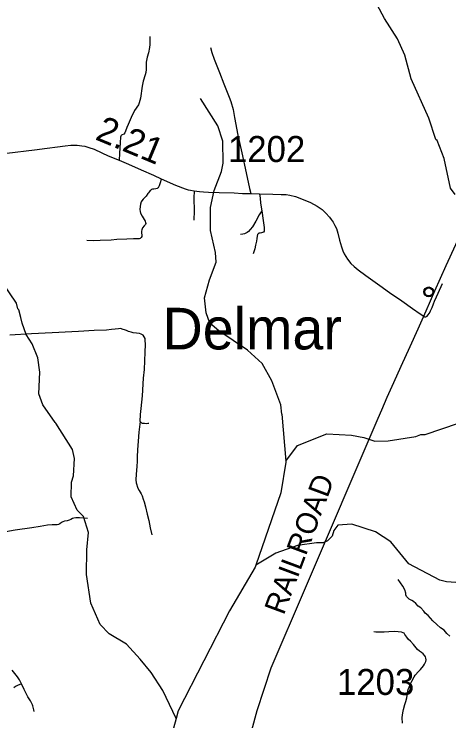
# Model space of a CAD drawing. Extents: x 2290615 to 2522933, y 819489 to 1012715.
# Drawn here: x 2397002 to 2405356, y 906930 to 920524 of the extents above; entities that cross this region are included whole.
import ezdxf

# ---------------------------------------------------------------- set-up
doc = ezdxf.new("R2010")
doc.units = 0
for name, color, linetype in [('Exist Civil Demographics City Label', 7, 'Continuous'), ('Exist Civil Demographics Community CELL', 7, 'Continuous'), ('Exist Hydrographic Creek Single Shore', 7, 'Continuous'), ('Exist Hydrographic Misc Water Feature', 7, 'Continuous'), ('Exist Railroad Mainline', 7, 'Continuous'), ('Exist Railroad Mainline Label', 7, 'Continuous'), ('Exist Road Non-System Type 51', 7, 'Continuous'), ('Exist Road Secondary Mileage Hundredths English Label', 7, 'Continuous'), ('Exist Road Secondary Type 51 Attributed', 7, 'Continuous'), ('Exist Road Secondary Type 51 Number Label', 7, 'Continuous')]:
    doc.layers.add(name, color=color, linetype=linetype)

msp = doc.modelspace()

# ---------------------------------------------------------------- linework, layer by layer
at = {"layer": 'Exist Civil Demographics Community CELL'}
msp.add_lwpolyline([(2404891, 915194), (2404892, 915200), (2404894, 915206), (2404897, 915214), (2404900, 915219), (2404903, 915225), (2404907, 915230), (2404911, 915235), (2404916, 915239), (2404921, 915244), (2404927, 915247), (2404931, 915250), (2404937, 915253), (2404942, 915255), (2404948, 915257), (2404952, 915258), (2404957, 915259), (2404961, 915259), (2404967, 915260), (2404972, 915260), (2404977, 915259), (2404982, 915259), (2404987, 915258), (2404992, 915256), (2404997, 915254), (2405004, 915251), (2405010, 915248), (2405015, 915244), (2405021, 915240), (2405024, 915237), (2405028, 915233), (2405032, 915228), (2405035, 915223), (2405038, 915218), (2405040, 915213), (2405043, 915208), (2405044, 915203), (2405045, 915199), (2405046, 915193), (2405047, 915188), (2405047, 915182), (2405047, 915176), (2405047, 915170), (2405046, 915165), (2405044, 915159), (2405042, 915153), (2405040, 915148), (2405037, 915142), (2405033, 915137), (2405030, 915132), (2405026, 915127), (2405020, 915122), (2405015, 915118), (2405010, 915115), (2405006, 915112), (2404999, 915109), (2404992, 915106), (2404986, 915105), (2404980, 915103), (2404975, 915103), (2404971, 915103), (2404965, 915103), (2404961, 915103), (2404955, 915104), (2404949, 915105), (2404945, 915106), (2404939, 915108), (2404935, 915110), (2404931, 915113), (2404924, 915117), (2404919, 915121), (2404914, 915125), (2404909, 915130), (2404906, 915134), (2404903, 915138), (2404899, 915145), (2404897, 915149), (2404896, 915153), (2404893, 915161), (2404891, 915168), (2404891, 915173), (2404890, 915180), (2404890, 915184), (2404891, 915191)], close=True, dxfattribs=at)
for radius in [94.3, 76.7]:
    msp.add_circle((2404969, 915182), radius, dxfattribs=at)
at = {"layer": 'Exist Hydrographic Creek Single Shore'}
for points in [[(2405480, 917053), (2405388, 917174), (2405264, 917747), (2405134, 918096), (2405109, 918111), (2404970, 918526), (2404635, 919280), (2404513, 919735), (2404367, 920051), (2404120, 920438), (2403744, 921151)], [(2402223, 911928), (2402447, 912226), (2403014, 912448), (2403483, 912423), (2403725, 912382), (2403934, 912312), (2404192, 912316), (2404724, 912403), (2404815, 912440), (2404899, 912440), (2405542, 912655)], [(2402223, 911928), (2402225, 911905), (2402127, 911314), (2401649, 909927)], [(2401649, 909927), (2401634, 909884), (2401140, 909045), (2400154, 907122), (2400113, 906973)], [(2400113, 906973), (2399908, 906234), (2399760, 905100), (2399769, 904915)]]:
    msp.add_lwpolyline(points, dxfattribs=at)
at = {"layer": 'Exist Hydrographic Misc Water Feature'}
msp.add_line((2402146, 912829), (2402223, 911928), dxfattribs=at)
for points in [[(2402146, 912829), (2402127, 913012), (2401954, 913471), (2401766, 913802), (2401488, 914063), (2400933, 914431), (2400765, 914578), (2400695, 914779), (2400658, 915069), (2400754, 915412), (2400882, 915755), (2400872, 915938), (2400775, 916361), (2400777, 916804), (2400848, 917129), (2400984, 917499), (2401016, 917658), (2401010, 918081), (2400915, 918373), (2400583, 918901)], [(2397805, 912655), (2397793, 912671), (2397553, 913012), (2397475, 913219), (2397494, 913637), (2397457, 913911), (2397346, 914185), (2397235, 914364), (2397157, 914581), (2397131, 914688), (2397095, 914838), (2397070, 914853), (2397044, 914964), (2396789, 915344)], [(2400113, 906973), (2399858, 907517), (2399636, 907862), (2399424, 908118), (2399162, 908406), (2398826, 908603), (2398657, 908783), (2398476, 909196), (2398394, 909747), (2398396, 910220), (2398433, 910553), (2398337, 910861), (2398211, 910984), (2398099, 911242), (2398104, 911524), (2398144, 911641), (2398164, 911977), (2398121, 912149), (2397805, 912655)], [(2405583, 909582), (2405311, 909604), (2405186, 909635), (2404590, 909952), (2404243, 910374), (2403949, 910569), (2403489, 910714), (2403222, 910694), (2403149, 910592), (2403117, 910483), (2403026, 910390), (2402943, 910357), (2402810, 910355), (2402447, 910303), (2402028, 910155), (2401649, 909927)]]:
    msp.add_lwpolyline(points, dxfattribs=at)
at = {"layer": 'Exist Railroad Mainline'}
for points in [[(2403998, 912752), (2404068, 912911), (2404173, 913157), (2404297, 913438), (2404441, 913752), (2404610, 914130), (2404769, 914472), (2404921, 914820), (2405086, 915204), (2405305, 915687), (2405493, 916091), (2409624, 925618)], [(2397787, 894552), (2397978, 895058), (2398374, 896087), (2398569, 896598), (2398790, 897170), (2398981, 897685), (2399146, 898091), (2399409, 898777), (2399423, 898862), (2399610, 899312), (2399868, 900024), (2400007, 900336), (2400316, 901224), (2400648, 902349), (2400956, 903652), (2401297, 905440), (2401507, 906491), (2401569, 906748), (2401673, 907127), (2401942, 907949), (2402600, 909492), (2403998, 912752)]]:
    msp.add_lwpolyline(points, dxfattribs=at)
at = {"layer": 'Exist Road Non-System Type 51'}
for points in [[(2399608, 920093), (2399611, 920015), (2399607, 919940), (2399603, 919881), (2399582, 919778), (2399561, 919694), (2399542, 919598), (2399540, 919525), (2399540, 919458), (2399533, 919401), (2399518, 919359), (2399482, 919232), (2399463, 919141), (2399429, 918911), (2399405, 918817), (2399390, 918781), (2399316, 918672), (2399248, 918537), (2399190, 918399), (2399168, 918341), (2399143, 918270), (2399128, 918239), (2399107, 918216), (2399081, 918201), (2399064, 918195), (2399056, 918189), (2399049, 918179), (2399045, 918157), (2399041, 918054), (2399025, 917844), (2399021, 917715)], [(2400774, 919880), (2400800, 919787), (2400845, 919657), (2400895, 919530), (2400949, 919401), (2401032, 919184), (2401135, 918927), (2401167, 918843), (2401214, 918687), (2401234, 918539), (2401300, 918199), (2401377, 917859), (2401462, 917473), (2401524, 917171), (2401550, 917076)], [(2399826, 917358), (2399813, 917299), (2399786, 917224), (2399767, 917186), (2399760, 917175), (2399750, 917169), (2399728, 917162), (2399686, 917158), (2399662, 917155), (2399641, 917149), (2399626, 917140), (2399614, 917131), (2399601, 917111), (2399583, 917090), (2399573, 917073), (2399538, 917023), (2399514, 916994), (2399483, 916964), (2399454, 916932), (2399444, 916915), (2399431, 916872), (2399422, 916821), (2399419, 916767), (2399421, 916731), (2399430, 916698), (2399460, 916635), (2399521, 916541), (2399528, 916519), (2399531, 916496), (2399524, 916477), (2399500, 916452), (2399471, 916411), (2399453, 916374), (2399448, 916352), (2399450, 916317), (2399454, 916271), (2399455, 916245), (2399444, 916228), (2399423, 916211), (2399403, 916202), (2399379, 916200), (2399296, 916200), (2399170, 916198), (2398975, 916188), (2398867, 916175), (2398656, 916171), (2398528, 916166), (2398401, 916169)], [(2400459, 917124), (2400454, 916985), (2400460, 916742), (2400454, 916559)], [(2401717, 917069), (2401728, 916987), (2401734, 916890), (2401760, 916740)], [(2401760, 916740), (2401714, 916662), (2401645, 916541), (2401581, 916432), (2401539, 916379), (2401504, 916344), (2401480, 916322), (2401428, 916300), (2401397, 916295), (2401353, 916287)], [(2401760, 916740), (2401785, 916553), (2401807, 916421), (2401810, 916364), (2401805, 916348), (2401792, 916333), (2401776, 916321), (2401757, 916315), (2401733, 916310), (2401718, 916310), (2401707, 916308), (2401690, 916299), (2401681, 916285), (2401673, 916255), (2401664, 916209), (2401657, 916159), (2401642, 916079), (2401627, 916011), (2401598, 915912)], [(2399422, 912687), (2399430, 912824), (2399443, 912940), (2399466, 913184), (2399491, 913521), (2399505, 913690), (2399518, 914025), (2399524, 914171), (2399523, 914256), (2399518, 914288), (2399502, 914320), (2399480, 914346), (2399446, 914367), (2399413, 914380), (2399351, 914390), (2399289, 914397), (2399251, 914404), (2399202, 914422), (2399158, 914436), (2399125, 914452), (2399098, 914460), (2399075, 914467), (2399049, 914475), (2399010, 914473), (2398946, 914467), (2398876, 914459), (2398779, 914447), (2398539, 914440), (2398239, 914417), (2398109, 914410), (2397733, 914397), (2397337, 914375), (2396916, 914351)], [(2399422, 912687), (2399399, 912485), (2399385, 912309), (2399373, 912143), (2399365, 912011), (2399366, 911927), (2399357, 911821), (2399345, 911677), (2399343, 911568), (2399348, 911507), (2399377, 911409), (2399403, 911361), (2399440, 911294), (2399459, 911256), (2399484, 911192), (2399498, 911141), (2399525, 911045), (2399561, 910908), (2399589, 910786), (2399619, 910646), (2399649, 910507)], [(2399422, 912687), (2399447, 912664), (2399465, 912654), (2399505, 912654), (2399542, 912653), (2399570, 912654), (2399593, 912655)], [(2398413, 910824), (2398255, 910836), (2398185, 910835), (2398147, 910827), (2398123, 910823), (2398093, 910806), (2398059, 910792), (2398019, 910779), (2397968, 910773), (2397936, 910760), (2397910, 910746), (2397880, 910721), (2397856, 910707), (2397827, 910700), (2397783, 910698), (2397731, 910703), (2397643, 910696), (2397499, 910670), (2397343, 910642), (2397022, 910596), (2396840, 910563), (2396475, 910515)], [(2405374, 908556), (2405319, 908611), (2405264, 908675), (2405198, 908720), (2405124, 908784), (2405049, 908855), (2404958, 908955), (2404904, 909000), (2404875, 909040), (2404816, 909107), (2404769, 909137), (2404724, 909190), (2404678, 909223), (2404643, 909247), (2404591, 909273), (2404567, 909294), (2404543, 909325), (2404531, 909354), (2404527, 909389), (2404511, 909449), (2404474, 909524), (2404384, 909652)], [(2404468, 906886), (2404456, 906989), (2404463, 907044), (2404476, 907118), (2404486, 907150), (2404513, 907244), (2404532, 907305), (2404547, 907373), (2404554, 907421), (2404560, 907463), (2404577, 907531), (2404592, 907581), (2404625, 907658), (2404643, 907696), (2404690, 907774), (2404711, 907809), (2404770, 907880), (2404814, 907920), (2404869, 907989), (2404890, 908019), (2404902, 908043), (2404916, 908075), (2404921, 908106), (2404917, 908135), (2404908, 908161), (2404892, 908181), (2404864, 908217), (2404833, 908242), (2404793, 908268), (2404751, 908301), (2404702, 908366), (2404679, 908398), (2404622, 908465), (2404584, 908497), (2404552, 908540), (2404511, 908594), (2404496, 908614), (2404478, 908625), (2404448, 908633), (2404380, 908644), (2404312, 908647), (2404204, 908644), (2404112, 908639), (2404006, 908633), (2403956, 908638), (2403912, 908642)], [(2397145, 907644), (2397106, 907722), (2397065, 907779), (2396964, 907902)], [(2397145, 907644), (2397064, 907611), (2397026, 907591), (2396993, 907564)], [(2397386, 907112), (2397378, 907145), (2397361, 907219), (2397356, 907241), (2397340, 907267), (2397314, 907314), (2397265, 907392), (2397238, 907443), (2397197, 907531), (2397145, 907644)]]:
    msp.add_lwpolyline(points, dxfattribs=at)
at = {"layer": 'Exist Road Secondary Type 51 Attributed'}
msp.add_lwpolyline([(2396864, 917851), (2397390, 917916), (2397639, 917949), (2397832, 917974), (2397984, 917994), (2398090, 918003), (2398161, 918003), (2398216, 918002), (2398303, 917993), (2398360, 917983), (2398439, 917961), (2398541, 917927), (2398688, 917856), (2398810, 917801), (2399021, 917715), (2399202, 917640), (2399444, 917531), (2399677, 917428), (2399826, 917358), (2400102, 917235), (2400286, 917164), (2400346, 917144), (2400393, 917136), (2400459, 917124), (2400562, 917112), (2400639, 917106), (2400737, 917102), (2400944, 917092), (2401230, 917084), (2401388, 917077), (2401550, 917076), (2401717, 917069), (2401972, 917060), (2402134, 917053), (2402228, 917052), (2402303, 917045), (2402411, 917018), (2402558, 916959), (2402698, 916898), (2402826, 916833), (2402919, 916764), (2402990, 916696), (2403065, 916620), (2403095, 916576), (2403133, 916520), (2403165, 916460), (2403195, 916398), (2403223, 916311), (2403258, 916174), (2403295, 916047), (2403317, 915971), (2403343, 915916), (2403374, 915863), (2403409, 915809), (2403475, 915729), (2403536, 915668), (2403616, 915607), (2403764, 915499), (2404032, 915304), (2404218, 915171), (2404452, 915010), (2404656, 914861), (2404807, 914759), (2404895, 914703), (2404913, 914700), (2404926, 914705), (2404939, 914717), (2404955, 914732), (2404984, 914774), (2405005, 914815), (2405033, 914880), (2405061, 914952), (2405080, 915002), (2405116, 915088), (2405152, 915160), (2405233, 915345)], dxfattribs=at)

# ---------------------------------------------------------------- texts
at = {"layer": 'Exist Civil Demographics City Label'}
msp.add_text('Delmar', height=800, rotation=360, dxfattribs=at).set_placement((2399854, 914075))
at = {"layer": 'Exist Railroad Mainline Label'}
msp.add_text('RAILROAD', height=410.1, rotation=69.5694, dxfattribs=at).set_placement((2402183, 908949))
at = {"layer": 'Exist Road Secondary Mileage Hundredths English Label'}
msp.add_text('2.21', height=500, rotation=337.4079, dxfattribs=at).set_placement((2398540, 918121))
at = {"layer": 'Exist Road Secondary Type 51 Number Label'}
for s, p in [('1202', (2401110, 917680)), ('1203', (2403205, 907428))]:
    msp.add_text(s, height=500, rotation=360, dxfattribs=at).set_placement(p)

doc.saveas('drawing.dxf')
